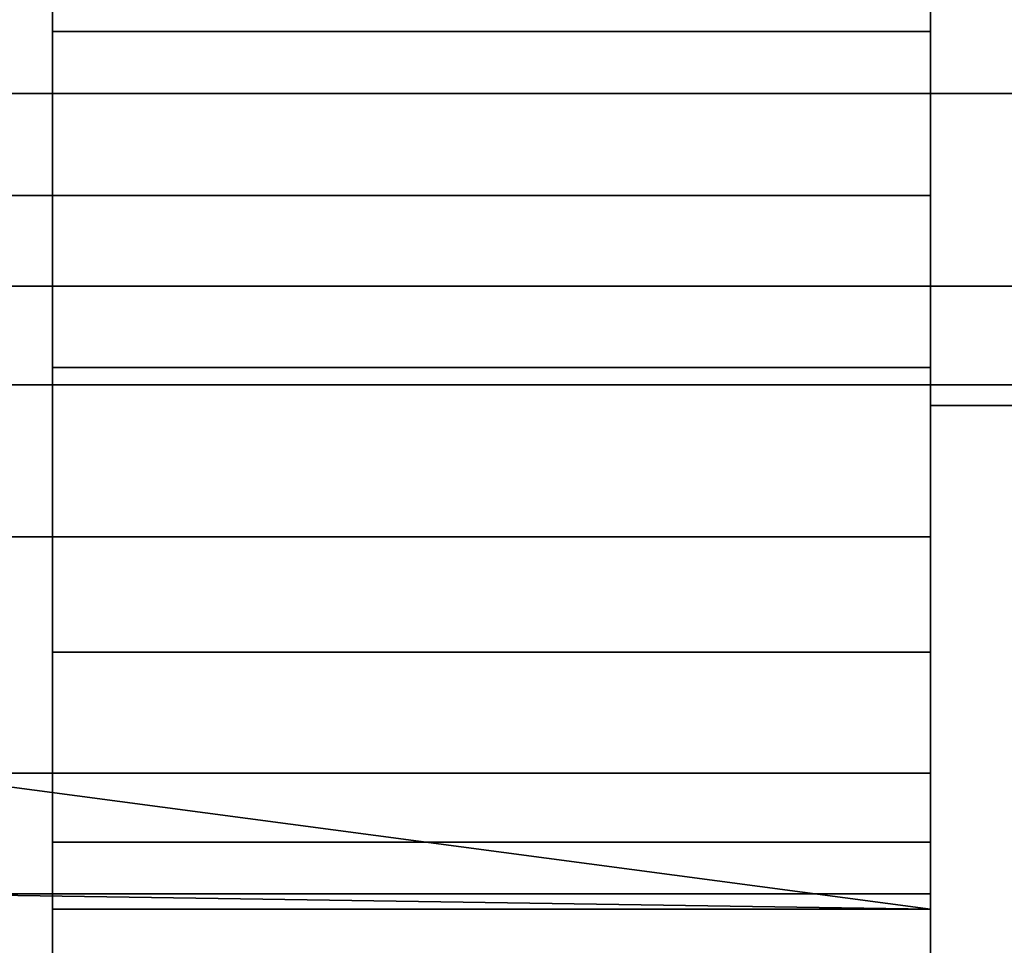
# Model space of a CAD drawing. Header units: millimetres. Extents: x -603 to 3703, y -120 to 193.
# Tile 830 of 938: x 3522.39 to 3525.75, y -41.62 to -38.46. Entities that reach past the tile are written whole.
import ezdxf

# ---------------------------------------------------------------- set-up
doc = ezdxf.new("R2010")
doc.units = ezdxf.units.MM
doc.layers.add('151', color=7, linetype='Continuous', true_color=0xffffff)

# ---------------------------------------------------------------- blocks, each defined once
blk = doc.blocks.new('UG_SURFACE_159')
at = {"layer": '151', "color": 252, "linetype": 'Continuous', "lineweight": 35}
for points in [[(3525.5001, -32.5, 1745), (3522.5, -32.5, 1745), (3522.5, -38.5, 1745), (3525.5001, -38.5, 1745)], [(3525.5001, -38.5, 1758.9999), (3522.5, -38.5, 1758.9999), (3522.5, -32.5, 1758.9999), (3525.5001, -32.5, 1758.9999)], [(3525.5001, -32.5, 1773), (3522.5, -32.5, 1773), (3522.5, -38.5, 1773), (3525.5001, -38.5, 1773)], [(3525.5001, -38.5, 1786.9999), (3522.5, -38.5, 1786.9999), (3522.5, -32.5, 1786.9999), (3525.5001, -32.5, 1786.9999)], [(3525.5001, -32.5, 1801), (3522.5, -32.5, 1801), (3522.5, -38.5, 1801), (3525.5001, -38.5, 1801)], [(3525.5001, -38.5, 1815.0001), (3522.5, -38.5, 1815.0001), (3522.5, -32.5, 1815.0001), (3525.5001, -32.5, 1815.0001)], [(3522.5, -32.5, 1786.9999), (3522.5, -38.5, 1786.9999), (3522.5, -38.5, 1801), (3522.5, -32.5, 1801)], [(3522.5, -32.5, 1758.9999), (3522.5, -38.5, 1758.9999), (3522.5, -38.5, 1773), (3522.5, -32.5, 1773)], [(3522.5, -34.4301, 1738), (3522.5, -38.5, 1745), (3522.5, -32.5, 1745)], [(3522.5, -32.5, 1815.0001), (3522.5, -38.5, 1815.0001), (3522.5, -34.4301, 1822)], [(3525.5001, -32.5, 1801), (3525.5001, -38.5, 1801), (3525.5001, -38.5, 1786.9999), (3525.5001, -32.5, 1786.9999)], [(3525.5001, -34.4301, 1822), (3525.5001, -38.5, 1815.0001), (3525.5001, -32.5, 1815.0001)], [(3525.5001, -32.5, 1773), (3525.5001, -38.5, 1773), (3525.5001, -38.5, 1758.9999), (3525.5001, -32.5, 1758.9999)], [(3525.5001, -32.5, 1745), (3525.5001, -38.5, 1745), (3525.5001, -34.4301, 1738)], [(3525.5001, -51.4229, 1822), (3525.5001, -34.4301, 1822), (3522.5, -34.4301, 1822), (3522.5, -51.4229, 1822)], [(3522.5, -51.4229, 1738), (3522.5, -34.4301, 1738), (3525.5001, -34.4301, 1738), (3525.5001, -51.4229, 1738)], [(3522.5, -34.4301, 1738), (3522.5, -51.4229, 1738), (3522.5, -39.648, 1745.2284), (3522.5, -38.5, 1745)], [(3522.5, -38.5, 1815.0001), (3522.5, -39.648, 1814.7717), (3522.5, -51.4229, 1822), (3522.5, -34.4301, 1822)], [(3525.5001, -34.4301, 1822), (3525.5001, -51.4229, 1822), (3525.5001, -39.648, 1814.7717), (3525.5001, -38.5, 1815.0001)], [(3525.5001, -38.5, 1745), (3525.5001, -39.648, 1745.2284), (3525.5001, -51.4229, 1738), (3525.5001, -34.4301, 1738)], [(3525.5001, -38.5, 1745), (3522.5, -38.5, 1745), (3522.5, -39.648, 1745.2284), (3525.5001, -39.648, 1745.2284)], [(3525.5001, -39.648, 1758.7717), (3522.5, -39.648, 1758.7717), (3522.5, -38.5, 1758.9999), (3525.5001, -38.5, 1758.9999)], [(3525.5001, -38.5, 1773), (3522.5, -38.5, 1773), (3522.5, -39.648, 1773.2284), (3525.5001, -39.648, 1773.2284)], [(3525.5001, -39.648, 1786.7717), (3522.5, -39.648, 1786.7717), (3522.5, -38.5, 1786.9999), (3525.5001, -38.5, 1786.9999)], [(3525.5001, -38.5, 1801), (3522.5, -38.5, 1801), (3522.5, -39.648, 1801.2284), (3525.5001, -39.648, 1801.2284)], [(3525.5001, -39.648, 1814.7717), (3522.5, -39.648, 1814.7717), (3522.5, -38.5, 1815.0001), (3525.5001, -38.5, 1815.0001)], [(3522.5, -39.648, 1786.7717), (3522.5, -39.648, 1801.2284), (3522.5, -38.5, 1801)], [(3522.5, -39.648, 1758.7717), (3522.5, -39.648, 1773.2284), (3522.5, -38.5, 1773)], [(3522.5, -38.5, 1786.9999), (3522.5, -39.648, 1786.7717), (3522.5, -38.5, 1801)], [(3522.5, -38.5, 1758.9999), (3522.5, -39.648, 1758.7717), (3522.5, -38.5, 1773)], [(3525.5001, -39.648, 1801.2284), (3525.5001, -39.648, 1786.7717), (3525.5001, -38.5, 1786.9999)], [(3525.5001, -38.5, 1801), (3525.5001, -39.648, 1801.2284), (3525.5001, -38.5, 1786.9999)], [(3525.5001, -38.5, 1773), (3525.5001, -39.648, 1758.7717), (3525.5001, -38.5, 1758.9999)], [(3525.5001, -38.5, 1773), (3525.5001, -39.648, 1773.2284), (3525.5001, -39.648, 1758.7717)], [(3525.5001, -39.648, 1745.2284), (3522.5, -39.648, 1745.2284), (3522.5, -40.6213, 1745.8787), (3525.5001, -40.6213, 1745.8787)], [(3525.5001, -40.6213, 1758.1214), (3522.5, -40.6213, 1758.1214), (3522.5, -39.648, 1758.7717), (3525.5001, -39.648, 1758.7717)], [(3525.5001, -39.648, 1773.2284), (3522.5, -39.648, 1773.2284), (3522.5, -40.6213, 1773.8787), (3525.5001, -40.6213, 1773.8787)], [(3525.5001, -40.6213, 1786.1214), (3522.5, -40.6213, 1786.1214), (3522.5, -39.648, 1786.7717), (3525.5001, -39.648, 1786.7717)], [(3525.5001, -39.648, 1801.2284), (3522.5, -39.648, 1801.2284), (3522.5, -40.6213, 1801.8787), (3525.5001, -40.6213, 1801.8787)], [(3525.5001, -40.6213, 1814.1214), (3522.5, -40.6213, 1814.1214), (3522.5, -39.648, 1814.7717), (3525.5001, -39.648, 1814.7717)], [(3522.5, -41.5, 1776), (3522.5, -41.2716, 1774.8519), (3522.5, -39.648, 1758.7717), (3522.5, -51.4229, 1822)], [(3522.5, -41.2716, 1774.8519), (3522.5, -40.6213, 1773.8787), (3522.5, -39.648, 1758.7717)], [(3522.5, -40.6213, 1786.1214), (3522.5, -40.6213, 1801.8787), (3522.5, -39.648, 1801.2284)], [(3522.5, -39.648, 1758.7717), (3522.5, -40.6213, 1773.8787), (3522.5, -39.648, 1773.2284)], [(3522.5, -51.4229, 1822), (3522.5, -39.648, 1758.7717), (3522.5, -40.6213, 1758.1214)], [(3522.5, -39.648, 1786.7717), (3522.5, -40.6213, 1786.1214), (3522.5, -39.648, 1801.2284)], [(3522.5, -51.4229, 1738), (3522.5, -40.6213, 1745.8787), (3522.5, -39.648, 1745.2284)], [(3522.5, -39.648, 1814.7717), (3522.5, -40.6213, 1814.1214), (3522.5, -51.4229, 1822)], [(3525.5001, -51.4229, 1822), (3525.5001, -39.648, 1758.7717), (3525.5001, -41.2716, 1774.8519), (3525.5001, -41.5, 1776)], [(3525.5001, -51.4229, 1822), (3525.5001, -40.6213, 1814.1214), (3525.5001, -39.648, 1814.7717)], [(3525.5001, -39.648, 1801.2284), (3525.5001, -40.6213, 1786.1214), (3525.5001, -39.648, 1786.7717)], [(3525.5001, -39.648, 1801.2284), (3525.5001, -40.6213, 1801.8787), (3525.5001, -40.6213, 1786.1214)], [(3525.5001, -39.648, 1758.7717), (3525.5001, -40.6213, 1773.8787), (3525.5001, -41.2716, 1774.8519)], [(3525.5001, -39.648, 1773.2284), (3525.5001, -40.6213, 1773.8787), (3525.5001, -39.648, 1758.7717)], [(3525.5001, -39.648, 1745.2284), (3525.5001, -40.6213, 1745.8787), (3525.5001, -51.4229, 1738)], [(3525.5001, -40.6213, 1758.1214), (3525.5001, -39.648, 1758.7717), (3525.5001, -51.4229, 1822)], [(3525.5001, -40.6213, 1745.8787), (3522.5, -40.6213, 1745.8787), (3522.5, -41.2716, 1746.8519), (3525.5001, -41.2716, 1746.8519)], [(3525.5001, -41.2716, 1757.148), (3522.5, -41.2716, 1757.148), (3522.5, -40.6213, 1758.1214), (3525.5001, -40.6213, 1758.1214)], [(3525.5001, -40.6213, 1773.8787), (3522.5, -40.6213, 1773.8787), (3522.5, -41.2716, 1774.8519), (3525.5001, -41.2716, 1774.8519)], [(3525.5001, -41.2716, 1785.148), (3522.5, -41.2716, 1785.148), (3522.5, -40.6213, 1786.1214), (3525.5001, -40.6213, 1786.1214)], [(3525.5001, -40.6213, 1801.8787), (3522.5, -40.6213, 1801.8787), (3522.5, -41.2716, 1802.8519), (3525.5001, -41.2716, 1802.8519)], [(3525.5001, -41.2716, 1813.148), (3522.5, -41.2716, 1813.148), (3522.5, -40.6213, 1814.1214), (3525.5001, -40.6213, 1814.1214)], [(3522.5, -40.6213, 1801.8787), (3522.5, -40.6213, 1786.1214), (3522.5, -41.2716, 1785.148)], [(3522.5, -51.4229, 1822), (3522.5, -40.6213, 1814.1214), (3522.5, -41.2716, 1813.148)], [(3522.5, -41.2716, 1802.8519), (3522.5, -40.6213, 1801.8787), (3522.5, -41.5, 1784)], [(3522.5, -40.6213, 1758.1214), (3522.5, -41.2716, 1757.148), (3522.5, -51.4229, 1822)], [(3522.5, -41.2716, 1746.8519), (3522.5, -40.6213, 1745.8787), (3522.5, -51.4229, 1738)], [(3522.5, -41.2716, 1785.148), (3522.5, -41.5, 1784), (3522.5, -40.6213, 1801.8787)], [(3525.5001, -51.4229, 1822), (3525.5001, -40.6213, 1786.1214), (3525.5001, -41.2716, 1802.8519), (3525.5001, -41.5, 1804)], [(3525.5001, -40.6213, 1786.1214), (3525.5001, -40.6213, 1801.8787), (3525.5001, -41.2716, 1802.8519)], [(3525.5001, -41.2716, 1813.148), (3525.5001, -40.6213, 1814.1214), (3525.5001, -51.4229, 1822)], [(3525.5001, -51.4229, 1822), (3525.5001, -41.2716, 1757.148), (3525.5001, -40.6213, 1758.1214)], [(3525.5001, -51.4229, 1738), (3525.5001, -40.6213, 1745.8787), (3525.5001, -41.2716, 1746.8519)], [(3525.5001, -41.2716, 1785.148), (3525.5001, -40.6213, 1786.1214), (3525.5001, -51.4229, 1822)], [(3525.5001, -41.2716, 1746.8519), (3522.5, -41.2716, 1746.8519), (3522.5, -41.5, 1748), (3525.5001, -41.5, 1748)], [(3525.5001, -41.5, 1756), (3522.5, -41.5, 1756), (3522.5, -41.2716, 1757.148), (3525.5001, -41.2716, 1757.148)], [(3525.5001, -41.2716, 1774.8519), (3522.5, -41.2716, 1774.8519), (3522.5, -41.5, 1776), (3525.5001, -41.5, 1776)], [(3525.5001, -41.5, 1784), (3522.5, -41.5, 1784), (3522.5, -41.2716, 1785.148), (3525.5001, -41.2716, 1785.148)], [(3525.5001, -41.2716, 1802.8519), (3522.5, -41.2716, 1802.8519), (3522.5, -41.5, 1804), (3525.5001, -41.5, 1804)], [(3525.5001, -41.5, 1812), (3522.5, -41.5, 1812), (3522.5, -41.2716, 1813.148), (3525.5001, -41.2716, 1813.148)], [(3522.5, -51.4229, 1822), (3522.5, -41.5, 1804), (3522.5, -41.2716, 1802.8519), (3522.5, -41.5, 1784)], [(3522.5, -51.4229, 1822), (3522.5, -41.2716, 1813.148), (3522.5, -41.5, 1812)], [(3522.5, -51.4229, 1738), (3522.5, -51.4229, 1822), (3522.5, -41.2716, 1757.148), (3522.5, -41.5, 1756)], [(3522.5, -41.5, 1748), (3522.5, -41.2716, 1746.8519), (3522.5, -51.4229, 1738)], [(3525.5001, -41.5, 1812), (3525.5001, -41.2716, 1813.148), (3525.5001, -51.4229, 1822)], [(3525.5001, -41.5, 1784), (3525.5001, -41.2716, 1785.148), (3525.5001, -51.4229, 1822)], [(3525.5001, -51.4229, 1738), (3525.5001, -41.2716, 1746.8519), (3525.5001, -41.5, 1748)], [(3525.5001, -41.5, 1756), (3525.5001, -41.2716, 1757.148), (3525.5001, -51.4229, 1822), (3525.5001, -51.4229, 1738)], [(3525.5001, -41.5, 1748), (3522.5, -41.5, 1748), (3522.5, -41.5, 1756), (3525.5001, -41.5, 1756)], [(3525.5001, -41.5, 1776), (3522.5, -41.5, 1776), (3522.5, -41.5, 1784), (3525.5001, -41.5, 1784)], [(3525.5001, -41.5, 1804), (3522.5, -41.5, 1804), (3522.5, -41.5, 1812), (3525.5001, -41.5, 1812)], [(3522.5, -51.4229, 1822), (3522.5, -41.5, 1812), (3522.5, -41.5, 1804)], [(3522.5, -41.5, 1784), (3522.5, -41.5, 1776), (3522.5, -51.4229, 1822)], [(3522.5, -41.5, 1756), (3522.5, -41.5, 1748), (3522.5, -51.4229, 1738)], [(3525.5001, -41.5, 1804), (3525.5001, -41.5, 1812), (3525.5001, -51.4229, 1822)], [(3525.5001, -41.5, 1776), (3525.5001, -41.5, 1784), (3525.5001, -51.4229, 1822)], [(3525.5001, -51.4229, 1738), (3525.5001, -41.5, 1748), (3525.5001, -41.5, 1756)]]:
    blk.add_3dface(points, dxfattribs=at)
blk = doc.blocks.new('UG_SURFACE_160')
at = {"layer": '151', "color": 252, "linetype": 'Continuous', "lineweight": 35}
for points in [[(3525.5001, -32.5, 310), (3522.5, -32.5, 310), (3522.5, -38.5, 310), (3525.5001, -38.5, 310)], [(3525.5001, -38.5, 324), (3522.5, -38.5, 324), (3522.5, -32.5, 324), (3525.5001, -32.5, 324)], [(3525.5001, -32.5, 338), (3522.5, -32.5, 338), (3522.5, -38.5, 338), (3525.5001, -38.5, 338)], [(3525.5001, -38.5, 352), (3522.5, -38.5, 352), (3522.5, -32.5, 352), (3525.5001, -32.5, 352)], [(3525.5001, -32.5, 366), (3522.5, -32.5, 366), (3522.5, -38.5, 366), (3525.5001, -38.5, 366)], [(3525.5001, -38.5, 380), (3522.5, -38.5, 380), (3522.5, -32.5, 380), (3525.5001, -32.5, 380)], [(3522.5, -32.5, 324), (3522.5, -38.5, 324), (3522.5, -38.5, 338), (3522.5, -32.5, 338)], [(3522.5, -32.5, 352), (3522.5, -38.5, 352), (3522.5, -38.5, 366), (3522.5, -32.5, 366)], [(3522.5, -34.4301, 303), (3522.5, -38.5, 310), (3522.5, -32.5, 310)], [(3522.5, -32.5, 380), (3522.5, -38.5, 380), (3522.5, -34.4301, 387)], [(3525.5001, -32.5, 366), (3525.5001, -38.5, 366), (3525.5001, -38.5, 352), (3525.5001, -32.5, 352)], [(3525.5001, -32.5, 338), (3525.5001, -38.5, 338), (3525.5001, -38.5, 324), (3525.5001, -32.5, 324)], [(3525.5001, -34.4301, 387), (3525.5001, -38.5, 380), (3525.5001, -32.5, 380)], [(3525.5001, -32.5, 310), (3525.5001, -38.5, 310), (3525.5001, -34.4301, 303)], [(3525.5001, -51.4229, 387), (3525.5001, -34.4301, 387), (3522.5, -34.4301, 387), (3522.5, -51.4229, 387)], [(3522.5, -51.4229, 303), (3522.5, -34.4301, 303), (3525.5001, -34.4301, 303), (3525.5001, -51.4229, 303)], [(3522.5, -34.4301, 303), (3522.5, -51.4229, 303), (3522.5, -39.648, 310.2283), (3522.5, -38.5, 310)], [(3522.5, -38.5, 380), (3522.5, -39.648, 379.7716), (3522.5, -51.4229, 387), (3522.5, -34.4301, 387)], [(3525.5001, -34.4301, 387), (3525.5001, -51.4229, 387), (3525.5001, -39.648, 379.7716), (3525.5001, -38.5, 380)], [(3525.5001, -38.5, 310), (3525.5001, -39.648, 310.2283), (3525.5001, -51.4229, 303), (3525.5001, -34.4301, 303)], [(3525.5001, -38.5, 310), (3522.5, -38.5, 310), (3522.5, -39.648, 310.2283), (3525.5001, -39.648, 310.2283)], [(3525.5001, -39.648, 323.7716), (3522.5, -39.648, 323.7716), (3522.5, -38.5, 324), (3525.5001, -38.5, 324)], [(3525.5001, -38.5, 338), (3522.5, -38.5, 338), (3522.5, -39.648, 338.2284), (3525.5001, -39.648, 338.2284)], [(3525.5001, -39.648, 351.7717), (3522.5, -39.648, 351.7717), (3522.5, -38.5, 352), (3525.5001, -38.5, 352)], [(3525.5001, -38.5, 366), (3522.5, -38.5, 366), (3522.5, -39.648, 366.2284), (3525.5001, -39.648, 366.2284)], [(3525.5001, -39.648, 379.7716), (3522.5, -39.648, 379.7716), (3522.5, -38.5, 380), (3525.5001, -38.5, 380)], [(3522.5, -39.648, 323.7716), (3522.5, -39.648, 338.2284), (3522.5, -38.5, 338)], [(3522.5, -39.648, 351.7717), (3522.5, -39.648, 366.2284), (3522.5, -38.5, 366)], [(3522.5, -38.5, 352), (3522.5, -39.648, 351.7717), (3522.5, -38.5, 366)], [(3522.5, -38.5, 324), (3522.5, -39.648, 323.7716), (3522.5, -38.5, 338)], [(3525.5001, -38.5, 366), (3525.5001, -39.648, 351.7717), (3525.5001, -38.5, 352)], [(3525.5001, -38.5, 338), (3525.5001, -39.648, 323.7716), (3525.5001, -38.5, 324)], [(3525.5001, -38.5, 366), (3525.5001, -39.648, 366.2284), (3525.5001, -39.648, 351.7717)], [(3525.5001, -38.5, 338), (3525.5001, -39.648, 338.2284), (3525.5001, -39.648, 323.7716)], [(3525.5001, -39.648, 310.2283), (3522.5, -39.648, 310.2283), (3522.5, -40.6213, 310.8787), (3525.5001, -40.6213, 310.8787)], [(3525.5001, -40.6213, 323.1213), (3522.5, -40.6213, 323.1213), (3522.5, -39.648, 323.7716), (3525.5001, -39.648, 323.7716)], [(3525.5001, -39.648, 338.2284), (3522.5, -39.648, 338.2284), (3522.5, -40.6213, 338.8787), (3525.5001, -40.6213, 338.8787)], [(3525.5001, -40.6213, 351.1213), (3522.5, -40.6213, 351.1213), (3522.5, -39.648, 351.7717), (3525.5001, -39.648, 351.7717)], [(3525.5001, -39.648, 366.2284), (3522.5, -39.648, 366.2284), (3522.5, -40.6213, 366.8787), (3525.5001, -40.6213, 366.8787)], [(3525.5001, -40.6213, 379.1213), (3522.5, -40.6213, 379.1213), (3522.5, -39.648, 379.7716), (3525.5001, -39.648, 379.7716)], [(3522.5, -39.648, 323.7716), (3522.5, -41.2716, 339.8519), (3522.5, -40.6213, 338.8787)], [(3522.5, -39.648, 323.7716), (3522.5, -41.5, 341), (3522.5, -41.2716, 339.8519)], [(3522.5, -51.4229, 303), (3522.5, -40.6213, 310.8787), (3522.5, -39.648, 310.2283)], [(3522.5, -40.6213, 338.8787), (3522.5, -39.648, 338.2284), (3522.5, -39.648, 323.7716)], [(3522.5, -39.648, 323.7716), (3522.5, -40.6213, 323.1213), (3522.5, -41.5, 341)], [(3522.5, -40.6213, 351.1213), (3522.5, -40.6213, 366.8787), (3522.5, -39.648, 366.2284)], [(3522.5, -39.648, 351.7717), (3522.5, -40.6213, 351.1213), (3522.5, -39.648, 366.2284)], [(3522.5, -39.648, 379.7716), (3522.5, -40.6213, 379.1213), (3522.5, -51.4229, 387)], [(3525.5001, -51.4229, 387), (3525.5001, -39.648, 323.7716), (3525.5001, -41.2716, 339.8519), (3525.5001, -41.5, 341)], [(3525.5001, -39.648, 323.7716), (3525.5001, -39.648, 338.2284), (3525.5001, -40.6213, 338.8787)], [(3525.5001, -51.4229, 387), (3525.5001, -40.6213, 379.1213), (3525.5001, -39.648, 379.7716)], [(3525.5001, -40.6213, 366.8787), (3525.5001, -40.6213, 351.1213), (3525.5001, -39.648, 351.7717)], [(3525.5001, -40.6213, 338.8787), (3525.5001, -41.2716, 339.8519), (3525.5001, -39.648, 323.7716)], [(3525.5001, -39.648, 366.2284), (3525.5001, -40.6213, 366.8787), (3525.5001, -39.648, 351.7717)], [(3525.5001, -51.4229, 387), (3525.5001, -40.6213, 323.1213), (3525.5001, -39.648, 323.7716)], [(3525.5001, -39.648, 310.2283), (3525.5001, -40.6213, 310.8787), (3525.5001, -51.4229, 303)], [(3525.5001, -40.6213, 310.8787), (3522.5, -40.6213, 310.8787), (3522.5, -41.2716, 311.8519), (3525.5001, -41.2716, 311.8519)], [(3525.5001, -41.2716, 322.1481), (3522.5, -41.2716, 322.1481), (3522.5, -40.6213, 323.1213), (3525.5001, -40.6213, 323.1213)], [(3525.5001, -40.6213, 338.8787), (3522.5, -40.6213, 338.8787), (3522.5, -41.2716, 339.8519), (3525.5001, -41.2716, 339.8519)], [(3525.5001, -41.2716, 350.1481), (3522.5, -41.2716, 350.1481), (3522.5, -40.6213, 351.1213), (3525.5001, -40.6213, 351.1213)], [(3525.5001, -40.6213, 366.8787), (3522.5, -40.6213, 366.8787), (3522.5, -41.2716, 367.8519), (3525.5001, -41.2716, 367.8519)], [(3525.5001, -41.2716, 378.148), (3522.5, -41.2716, 378.148), (3522.5, -40.6213, 379.1213), (3525.5001, -40.6213, 379.1213)], [(3522.5, -51.4229, 303), (3522.5, -40.6213, 366.8787), (3522.5, -41.2716, 350.1481), (3522.5, -41.5, 349)], [(3522.5, -41.5, 341), (3522.5, -40.6213, 323.1213), (3522.5, -41.2716, 322.1481)], [(3522.5, -40.6213, 366.8787), (3522.5, -40.6213, 351.1213), (3522.5, -41.2716, 350.1481)], [(3522.5, -41.2716, 311.8519), (3522.5, -40.6213, 310.8787), (3522.5, -51.4229, 303)], [(3522.5, -51.4229, 387), (3522.5, -40.6213, 379.1213), (3522.5, -41.2716, 378.148)], [(3522.5, -41.2716, 367.8519), (3522.5, -40.6213, 366.8787), (3522.5, -51.4229, 303)], [(3525.5001, -51.4229, 387), (3525.5001, -40.6213, 351.1213), (3525.5001, -41.2716, 367.8519), (3525.5001, -41.5, 369)], [(3525.5001, -40.6213, 351.1213), (3525.5001, -40.6213, 366.8787), (3525.5001, -41.2716, 367.8519)], [(3525.5001, -41.2716, 378.148), (3525.5001, -40.6213, 379.1213), (3525.5001, -51.4229, 387)], [(3525.5001, -41.2716, 350.1481), (3525.5001, -40.6213, 351.1213), (3525.5001, -51.4229, 387)], [(3525.5001, -51.4229, 303), (3525.5001, -40.6213, 310.8787), (3525.5001, -41.2716, 311.8519)], [(3525.5001, -41.2716, 322.1481), (3525.5001, -40.6213, 323.1213), (3525.5001, -51.4229, 387)], [(3525.5001, -41.2716, 311.8519), (3522.5, -41.2716, 311.8519), (3522.5, -41.5, 313), (3525.5001, -41.5, 313)], [(3525.5001, -41.5, 321), (3522.5, -41.5, 321), (3522.5, -41.2716, 322.1481), (3525.5001, -41.2716, 322.1481)], [(3525.5001, -41.2716, 339.8519), (3522.5, -41.2716, 339.8519), (3522.5, -41.5, 341), (3525.5001, -41.5, 341)], [(3525.5001, -41.5, 349), (3522.5, -41.5, 349), (3522.5, -41.2716, 350.1481), (3525.5001, -41.2716, 350.1481)], [(3525.5001, -41.2716, 367.8519), (3522.5, -41.2716, 367.8519), (3522.5, -41.5, 369), (3525.5001, -41.5, 369)], [(3525.5001, -41.5, 377), (3522.5, -41.5, 377), (3522.5, -41.2716, 378.148), (3525.5001, -41.2716, 378.148)], [(3522.5, -41.5, 341), (3522.5, -41.2716, 322.1481), (3522.5, -41.5, 321), (3522.5, -51.4229, 303)], [(3522.5, -41.5, 313), (3522.5, -41.2716, 311.8519), (3522.5, -51.4229, 303)], [(3522.5, -51.4229, 387), (3522.5, -41.2716, 378.148), (3522.5, -41.5, 377)], [(3522.5, -41.5, 369), (3522.5, -41.2716, 367.8519), (3522.5, -51.4229, 303), (3522.5, -51.4229, 387)], [(3525.5001, -41.5, 377), (3525.5001, -41.2716, 378.148), (3525.5001, -51.4229, 387)], [(3525.5001, -41.5, 349), (3525.5001, -41.2716, 350.1481), (3525.5001, -51.4229, 387)], [(3525.5001, -51.4229, 303), (3525.5001, -41.2716, 311.8519), (3525.5001, -41.5, 313)], [(3525.5001, -41.5, 321), (3525.5001, -41.2716, 322.1481), (3525.5001, -51.4229, 387), (3525.5001, -51.4229, 303)], [(3525.5001, -41.5, 313), (3522.5, -41.5, 313), (3522.5, -41.5, 321), (3525.5001, -41.5, 321)], [(3525.5001, -41.5, 341), (3522.5, -41.5, 341), (3522.5, -41.5, 349), (3525.5001, -41.5, 349)], [(3525.5001, -41.5, 369), (3522.5, -41.5, 369), (3522.5, -41.5, 377), (3525.5001, -41.5, 377)], [(3522.5, -51.4229, 303), (3522.5, -41.5, 349), (3522.5, -41.5, 341)], [(3522.5, -51.4229, 303), (3522.5, -41.5, 321), (3522.5, -41.5, 313)], [(3522.5, -51.4229, 387), (3522.5, -41.5, 377), (3522.5, -41.5, 369)], [(3525.5001, -41.5, 369), (3525.5001, -41.5, 377), (3525.5001, -51.4229, 387)], [(3525.5001, -51.4229, 387), (3525.5001, -41.5, 341), (3525.5001, -41.5, 349)], [(3525.5001, -41.5, 313), (3525.5001, -41.5, 321), (3525.5001, -51.4229, 303)]]:
    blk.add_3dface(points, dxfattribs=at)
blk = doc.blocks.new('UG_SURFACE_166')
at = {"layer": '151', "color": 252, "linetype": 'Continuous', "lineweight": 35}
for points in [[(2432.4999, -35, 2076), (2432.4999, -46.92, 2076), (3567.5001, -46.92, 2076), (3567.5001, -35, 2076)], [(2434, -35, 2074.5001), (3566, -35, 2074.5001), (3566, -46.92, 2074.5001), (2434, -46.92, 2074.5001)]]:
    blk.add_3dface(points, dxfattribs=at)
blk = doc.blocks.new('UG_SURFACE_182')
at = {"layer": '151', "color": 252, "linetype": 'Continuous', "lineweight": 35}
for points in [[(3516, -17.5352, 1850), (3516, -46.5, 1850), (3531.8, -46.5, 1850), (3531.8, -17.5352, 1850)], [(3516, -17.5352, 1849), (3531.8, -17.5352, 1849), (3531.8, -46.5, 1849), (3516, -46.5, 1849)], [(3516, -17.5352, 1710), (3531.8, -17.5352, 1710), (3531.8, -46.5, 1710), (3516, -46.5, 1710)], [(3516, -17.5352, 1711), (3516, -46.5, 1711), (3531.8, -46.5, 1711), (3531.8, -17.5352, 1711)]]:
    blk.add_3dface(points, dxfattribs=at)
blk = doc.blocks.new('UG_SURFACE_183')
at = {"layer": '151', "color": 18, "linetype": 'Continuous', "lineweight": 35}
for points in [[(3521.5001, -51, 1824), (3525.5001, -51, 1824), (3525.5001, -29, 1824), (3521.5001, -29, 1824)], [(3521.5001, -29, 1735.9999), (3525.5001, -29, 1735.9999), (3525.5001, -51, 1735.9999), (3521.5001, -51, 1735.9999)], [(3525.5001, -51, 1735.9999), (3525.5001, -29, 1735.9999), (3525.5001, -29, 1824), (3525.5001, -51, 1824)]]:
    blk.add_3dface(points, dxfattribs=at)
blk = doc.blocks.new('UG_SURFACE_184')
at = {"layer": '151', "color": 18, "linetype": 'Continuous', "lineweight": 35}
for points in [[(3517.9999, -36.5553, 1717.7302), (3535.0001, -36.5553, 1717.7302), (3535.0001, -38.7117, 1720.125), (3517.9999, -38.7117, 1720.125)], [(3517.9999, -39.3707, 1726.3949), (3535.0001, -39.3707, 1726.3949), (3535.0001, -37.7594, 1729.1858), (3517.9999, -37.7594, 1729.1858)], [(3517.9999, -38.7117, 1720.125), (3535.0001, -38.7117, 1720.125), (3535.0001, -39.7075, 1723.1899), (3517.9999, -39.7075, 1723.1899)], [(3517.9999, -39.7075, 1723.1899), (3535.0001, -39.7075, 1723.1899), (3535.0001, -39.3707, 1726.3949), (3517.9999, -39.3707, 1726.3949)]]:
    blk.add_3dface(points, dxfattribs=at)
blk = doc.blocks.new('UG_SURFACE_185')
at = {"layer": '151', "color": 18, "linetype": 'Continuous', "lineweight": 35}
for points in [[(3517.9999, -36.5553, 1829.7302), (3535.0001, -36.5553, 1829.7302), (3535.0001, -38.7117, 1832.1249), (3517.9999, -38.7117, 1832.1249)], [(3517.9999, -39.3707, 1838.3949), (3535.0001, -39.3707, 1838.3949), (3535.0001, -37.7594, 1841.1858), (3517.9999, -37.7594, 1841.1858)], [(3517.9999, -38.7117, 1832.1249), (3535.0001, -38.7117, 1832.1249), (3535.0001, -39.7075, 1835.1899), (3517.9999, -39.7075, 1835.1899)], [(3517.9999, -39.7075, 1835.1899), (3535.0001, -39.7075, 1835.1899), (3535.0001, -39.3707, 1838.3949), (3517.9999, -39.3707, 1838.3949)]]:
    blk.add_3dface(points, dxfattribs=at)
blk = doc.blocks.new('UG_SURFACE_186')
at = {"layer": '151', "color": 252, "linetype": 'Continuous', "lineweight": 35}
for points in [[(3525.5001, -39.7782, 1843.7781), (3525.5001, -36.2095, 1846.1627), (3525.5001, -33.9752, 1845.2924), (3525.5001, -37.584, 1843.6856)], [(3525.5001, -39.0599, 1829.6432), (3522.0001, -39.0599, 1829.6432), (3522.0001, -35.864, 1827.3213), (3525.5001, -35.864, 1827.3213)], [(3525.5001, -39.0599, 1717.6433), (3522.0001, -39.0599, 1717.6433), (3522.0001, -35.864, 1715.3213), (3525.5001, -35.864, 1715.3213)], [(3525.5001, -43, 1724), (3525.5001, -35.864, 1827.3213), (3525.5001, -40.2272, 1728.75), (3525.5001, -41.448, 1724.993)], [(3525.5001, -37.584, 1731.6856), (3525.5001, -40.2272, 1728.75), (3525.5001, -35.864, 1827.3213)], [(3525.5001, -39.0599, 1829.6432), (3525.5001, -35.864, 1827.3213), (3525.5001, -43, 1724)], [(3525.5001, -39.0599, 1717.6433), (3525.5001, -35.864, 1715.3213), (3525.5001, -36.2095, 1713.8373), (3525.5001, -39.7782, 1716.2218)], [(3529.5, -39.7782, 1716.2218), (3525.5001, -39.7782, 1716.2218), (3525.5001, -36.2095, 1713.8373), (3529.5, -36.2095, 1713.8373)], [(3529.5, -36.2095, 1846.1627), (3525.5001, -36.2095, 1846.1627), (3525.5001, -39.7782, 1843.7781), (3529.5, -39.7782, 1843.7781)], [(3525.5001, -37.584, 1843.6856), (3522.0001, -37.584, 1843.6856), (3522.0001, -40.2272, 1840.75), (3525.5001, -40.2272, 1840.75)], [(3525.5001, -37.584, 1731.6856), (3522.0001, -37.584, 1731.6856), (3522.0001, -40.2272, 1728.75), (3525.5001, -40.2272, 1728.75)], [(3525.5001, -37.584, 1843.6856), (3525.5001, -40.2272, 1840.75), (3525.5001, -42.1627, 1840.2095), (3525.5001, -39.7782, 1843.7781)], [(3525.5001, -41.035, 1833.0643), (3522.0001, -41.035, 1833.0643), (3522.0001, -39.0599, 1829.6432), (3525.5001, -39.0599, 1829.6432)], [(3525.5001, -41.035, 1721.0643), (3522.0001, -41.035, 1721.0643), (3522.0001, -39.0599, 1717.6433), (3525.5001, -39.0599, 1717.6433)], [(3525.5001, -41.035, 1833.0643), (3525.5001, -39.0599, 1829.6432), (3525.5001, -43, 1724)], [(3525.5001, -41.035, 1721.0643), (3525.5001, -39.0599, 1717.6433), (3525.5001, -39.7782, 1716.2218), (3525.5001, -42.1627, 1719.7905)], [(3529.5, -42.1627, 1719.7905), (3525.5001, -42.1627, 1719.7905), (3525.5001, -39.7782, 1716.2218), (3529.5, -39.7782, 1716.2218)], [(3529.5, -39.7782, 1843.7781), (3525.5001, -39.7782, 1843.7781), (3525.5001, -42.1627, 1840.2095), (3529.5, -42.1627, 1840.2095)], [(3525.5001, -40.2272, 1840.75), (3522.0001, -40.2272, 1840.75), (3522.0001, -41.448, 1836.993), (3525.5001, -41.448, 1836.993)], [(3525.5001, -40.2272, 1728.75), (3522.0001, -40.2272, 1728.75), (3522.0001, -41.448, 1724.993), (3525.5001, -41.448, 1724.993)], [(3525.5001, -43, 1836), (3525.5001, -42.1627, 1840.2095), (3525.5001, -40.2272, 1840.75), (3525.5001, -41.448, 1836.993)], [(3522.0001, -41.035, 1833.0643), (3525.5001, -41.035, 1833.0643), (3525.5001, -41.5, 1836)], [(3525.5001, -41.5, 1836), (3522.0001, -41.448, 1836.993), (3522.0001, -41.035, 1833.0643)], [(3522.0001, -41.035, 1721.0643), (3525.5001, -41.035, 1721.0643), (3525.5001, -41.5, 1724)], [(3525.5001, -41.5, 1724), (3522.0001, -41.448, 1724.993), (3522.0001, -41.035, 1721.0643)], [(3525.5001, -43, 1724), (3525.5001, -43, 1836), (3525.5001, -41.5, 1836), (3525.5001, -41.035, 1833.0643)], [(3525.5001, -42.1627, 1719.7905), (3525.5001, -43, 1724), (3525.5001, -41.5, 1724), (3525.5001, -41.035, 1721.0643)], [(3525.5001, -41.5, 1836), (3525.5001, -41.448, 1836.993), (3522.0001, -41.448, 1836.993)], [(3525.5001, -41.5, 1724), (3525.5001, -41.448, 1724.993), (3522.0001, -41.448, 1724.993)], [(3525.5001, -41.448, 1724.993), (3525.5001, -41.5, 1724), (3525.5001, -43, 1724)], [(3525.5001, -41.448, 1836.993), (3525.5001, -41.5, 1836), (3525.5001, -43, 1836)]]:
    blk.add_3dface(points, dxfattribs=at)
blk = doc.blocks.new('UG_SURFACE_187')
at = {"layer": '151', "color": 252, "linetype": 'Continuous', "lineweight": 35}
for points in [[(3530, -47, 1707.9999), (3517.9999, -16.5, 1707.9999), (3533.9999, -19.5, 1707.9999), (3533.9999, -45.5, 1707.9999)], [(3530, -47, 1707.9999), (3530, -48.5, 1707.9999), (3517.9999, -45.7308, 1707.9999), (3517.9999, -16.5, 1707.9999)], [(3517.9999, -16.5, 1710), (3530, -47, 1710), (3533.9999, -45.5, 1710), (3533.9999, -19.5, 1710)], [(3517.9999, -16.5, 1710), (3517.9999, -45.7308, 1710), (3530, -48.5, 1710), (3530, -47, 1710)], [(3517.9999, -16.5, 1852), (3530, -47, 1852), (3533.9999, -45.5, 1852), (3533.9999, -19.5, 1852)], [(3517.9999, -16.5, 1852), (3517.9999, -45.7308, 1852), (3530, -48.5, 1852), (3530, -47, 1852)], [(3530, -47, 1850), (3517.9999, -16.5, 1850), (3533.9999, -19.5, 1850), (3533.9999, -45.5, 1850)], [(3530, -47, 1850), (3530, -48.5, 1850), (3517.9999, -45.7308, 1850), (3517.9999, -16.5, 1850)]]:
    blk.add_3dface(points, dxfattribs=at)
blk = doc.blocks.new('UG_SURFACE_214')
at = {"layer": '151', "color": 252, "linetype": 'Continuous', "lineweight": 35}
for points in [[(3516, -17.5352, 415), (3516, -46.5, 415), (3531.8, -46.5, 415), (3531.8, -17.5352, 415)], [(3516, -17.5352, 414), (3531.8, -17.5352, 414), (3531.8, -46.5, 414), (3516, -46.5, 414)], [(3516, -17.5352, 275), (3531.8, -17.5352, 275), (3531.8, -46.5, 275), (3516, -46.5, 275)], [(3516, -17.5352, 276), (3516, -46.5, 276), (3531.8, -46.5, 276), (3531.8, -17.5352, 276)]]:
    blk.add_3dface(points, dxfattribs=at)
blk = doc.blocks.new('UG_SURFACE_215')
at = {"layer": '151', "color": 18, "linetype": 'Continuous', "lineweight": 35}
for points in [[(3521.5001, -51, 389), (3525.5001, -51, 389), (3525.5001, -29, 389), (3521.5001, -29, 389)], [(3521.5001, -29, 301), (3525.5001, -29, 301), (3525.5001, -51, 301), (3521.5001, -51, 301)], [(3525.5001, -51, 301), (3525.5001, -29, 301), (3525.5001, -29, 389), (3525.5001, -51, 389)]]:
    blk.add_3dface(points, dxfattribs=at)
blk = doc.blocks.new('UG_SURFACE_216')
at = {"layer": '151', "color": 18, "linetype": 'Continuous', "lineweight": 35}
for points in [[(3517.9999, -36.5553, 282.7301), (3535.0001, -36.5553, 282.7301), (3535.0001, -38.7117, 285.125), (3517.9999, -38.7117, 285.125)], [(3517.9999, -39.3707, 291.3949), (3535.0001, -39.3707, 291.3949), (3535.0001, -37.7594, 294.1858), (3517.9999, -37.7594, 294.1858)], [(3517.9999, -38.7117, 285.125), (3535.0001, -38.7117, 285.125), (3535.0001, -39.7075, 288.1899), (3517.9999, -39.7075, 288.1899)], [(3517.9999, -39.7075, 288.1899), (3535.0001, -39.7075, 288.1899), (3535.0001, -39.3707, 291.3949), (3517.9999, -39.3707, 291.3949)]]:
    blk.add_3dface(points, dxfattribs=at)
blk = doc.blocks.new('UG_SURFACE_217')
at = {"layer": '151', "color": 18, "linetype": 'Continuous', "lineweight": 35}
for points in [[(3517.9999, -36.5553, 394.7301), (3535.0001, -36.5553, 394.7301), (3535.0001, -38.7117, 397.125), (3517.9999, -38.7117, 397.125)], [(3517.9999, -39.3707, 403.3949), (3535.0001, -39.3707, 403.3949), (3535.0001, -37.7594, 406.1858), (3517.9999, -37.7594, 406.1858)], [(3517.9999, -38.7117, 397.125), (3535.0001, -38.7117, 397.125), (3535.0001, -39.7075, 400.1899), (3517.9999, -39.7075, 400.1899)], [(3517.9999, -39.7075, 400.1899), (3535.0001, -39.7075, 400.1899), (3535.0001, -39.3707, 403.3949), (3517.9999, -39.3707, 403.3949)]]:
    blk.add_3dface(points, dxfattribs=at)
blk = doc.blocks.new('UG_SURFACE_218')
at = {"layer": '151', "color": 252, "linetype": 'Continuous', "lineweight": 35}
for points in [[(3525.5001, -33.9752, 410.2924), (3525.5001, -37.584, 408.6857), (3525.5001, -39.7782, 408.7782), (3525.5001, -36.2095, 411.1627)], [(3525.5001, -39.0599, 394.6432), (3522.0001, -39.0599, 394.6432), (3522.0001, -35.864, 392.3213), (3525.5001, -35.864, 392.3213)], [(3525.5001, -39.0599, 282.6433), (3522.0001, -39.0599, 282.6433), (3522.0001, -35.864, 280.3213), (3525.5001, -35.864, 280.3213)], [(3525.5001, -43, 289), (3525.5001, -35.864, 392.3213), (3525.5001, -40.2272, 293.75), (3525.5001, -41.448, 289.993)], [(3525.5001, -35.864, 392.3213), (3525.5001, -37.584, 296.6857), (3525.5001, -40.2272, 293.75)], [(3525.5001, -39.0599, 394.6432), (3525.5001, -35.864, 392.3213), (3525.5001, -43, 289)], [(3525.5001, -39.0599, 282.6433), (3525.5001, -35.864, 280.3213), (3525.5001, -36.2095, 278.8373), (3525.5001, -39.7782, 281.2218)], [(3529.5, -39.7782, 281.2218), (3525.5001, -39.7782, 281.2218), (3525.5001, -36.2095, 278.8373), (3529.5, -36.2095, 278.8373)], [(3529.5, -36.2095, 411.1627), (3525.5001, -36.2095, 411.1627), (3525.5001, -39.7782, 408.7782), (3529.5, -39.7782, 408.7782)], [(3525.5001, -37.584, 408.6857), (3522.0001, -37.584, 408.6857), (3522.0001, -40.2272, 405.75), (3525.5001, -40.2272, 405.75)], [(3525.5001, -37.584, 296.6857), (3522.0001, -37.584, 296.6857), (3522.0001, -40.2272, 293.75), (3525.5001, -40.2272, 293.75)], [(3525.5001, -42.1627, 405.2095), (3525.5001, -39.7782, 408.7782), (3525.5001, -37.584, 408.6857), (3525.5001, -40.2272, 405.75)], [(3525.5001, -41.035, 398.0643), (3522.0001, -41.035, 398.0643), (3522.0001, -39.0599, 394.6432), (3525.5001, -39.0599, 394.6432)], [(3525.5001, -41.035, 286.0643), (3522.0001, -41.035, 286.0643), (3522.0001, -39.0599, 282.6433), (3525.5001, -39.0599, 282.6433)], [(3525.5001, -41.035, 398.0643), (3525.5001, -39.0599, 394.6432), (3525.5001, -43, 289)], [(3525.5001, -41.035, 286.0643), (3525.5001, -39.0599, 282.6433), (3525.5001, -39.7782, 281.2218), (3525.5001, -42.1627, 284.7905)], [(3529.5, -42.1627, 284.7905), (3525.5001, -42.1627, 284.7905), (3525.5001, -39.7782, 281.2218), (3529.5, -39.7782, 281.2218)], [(3529.5, -39.7782, 408.7782), (3525.5001, -39.7782, 408.7782), (3525.5001, -42.1627, 405.2095), (3529.5, -42.1627, 405.2095)], [(3525.5001, -40.2272, 405.75), (3522.0001, -40.2272, 405.75), (3522.0001, -41.448, 401.993), (3525.5001, -41.448, 401.993)], [(3525.5001, -40.2272, 293.75), (3522.0001, -40.2272, 293.75), (3522.0001, -41.448, 289.993), (3525.5001, -41.448, 289.993)], [(3525.5001, -43, 401), (3525.5001, -42.1627, 405.2095), (3525.5001, -40.2272, 405.75), (3525.5001, -41.448, 401.993)], [(3522.0001, -41.035, 398.0643), (3525.5001, -41.035, 398.0643), (3525.5001, -41.5, 401)], [(3525.5001, -41.5, 401), (3522.0001, -41.448, 401.993), (3522.0001, -41.035, 398.0643)], [(3522.0001, -41.035, 286.0643), (3525.5001, -41.035, 286.0643), (3525.5001, -41.5, 289)], [(3525.5001, -41.5, 289), (3522.0001, -41.448, 289.993), (3522.0001, -41.035, 286.0643)], [(3525.5001, -43, 289), (3525.5001, -43, 401), (3525.5001, -41.5, 401), (3525.5001, -41.035, 398.0643)], [(3525.5001, -42.1627, 284.7905), (3525.5001, -43, 289), (3525.5001, -41.5, 289), (3525.5001, -41.035, 286.0643)], [(3525.5001, -41.5, 401), (3525.5001, -41.448, 401.993), (3522.0001, -41.448, 401.993)], [(3525.5001, -41.5, 289), (3525.5001, -41.448, 289.993), (3522.0001, -41.448, 289.993)], [(3525.5001, -41.448, 289.993), (3525.5001, -41.5, 289), (3525.5001, -43, 289)], [(3525.5001, -41.448, 401.993), (3525.5001, -41.5, 401), (3525.5001, -43, 401)]]:
    blk.add_3dface(points, dxfattribs=at)
blk = doc.blocks.new('UG_SURFACE_219')
at = {"layer": '151', "color": 252, "linetype": 'Continuous', "lineweight": 35}
for points in [[(3530, -47, 273), (3517.9999, -16.5, 273), (3533.9999, -19.5, 273), (3533.9999, -45.5, 273)], [(3530, -47, 273), (3530, -48.5, 273), (3517.9999, -45.7308, 273), (3517.9999, -16.5, 273)], [(3517.9999, -16.5, 275), (3530, -47, 275), (3533.9999, -45.5, 275), (3533.9999, -19.5, 275)], [(3517.9999, -16.5, 275), (3517.9999, -45.7308, 275), (3530, -48.5, 275), (3530, -47, 275)], [(3517.9999, -16.5, 417), (3530, -47, 417), (3533.9999, -45.5, 417), (3533.9999, -19.5, 417)], [(3517.9999, -16.5, 417), (3517.9999, -45.7308, 417), (3530, -48.5, 417), (3530, -47, 417)], [(3530, -47, 415), (3517.9999, -16.5, 415), (3533.9999, -19.5, 415), (3533.9999, -45.5, 415)], [(3530, -47, 415), (3530, -48.5, 415), (3517.9999, -45.7308, 415), (3517.9999, -16.5, 415)]]:
    blk.add_3dface(points, dxfattribs=at)

msp = doc.modelspace()

# ---------------------------------------------------------------- linework, layer by layer
at = {"layer": '151', "color": 252, "linetype": 'Continuous', "lineweight": -3, "true_color": 0x939598}
for p, q in [((3525.5, -29, 1736), (3525.5, -51, 1736)), ((3525.5, -51, 1824), (3525.5, -29, 1824)), ((3525.5, -29, 301), (3525.5, -51, 301)), ((3525.5, -51, 389), (3525.5, -29, 389)), ((3522.5, -32.5, 1759), (3522.5, -38.5, 1759)), ((3522.5, -32.5, 1787), (3522.5, -38.5, 1787)), ((3522.5, -32.5, 1815), (3522.5, -38.5, 1815)), ((3522.5, -38.5, 1745), (3522.5, -32.5, 1745)), ((3522.5, -38.5, 1773), (3522.5, -32.5, 1773)), ((3522.5, -38.5, 1801), (3522.5, -32.5, 1801)), ((3522.5, -32.5, 324), (3522.5, -38.5, 324)), ((3522.5, -38.5, 310), (3522.5, -32.5, 310)), ((3522.5, -32.5, 380), (3522.5, -38.5, 380)), ((3522.5, -32.5, 352), (3522.5, -38.5, 352)), ((3522.5, -38.5, 338), (3522.5, -32.5, 338)), ((3522.5, -38.5, 366), (3522.5, -32.5, 366)), ((3525.5, -32.5, 1787), (3525.5, -38.5, 1787)), ((3525.5, -38.5, 1773), (3525.5, -32.5, 1773)), ((3525.5, -38.5, 1801), (3525.5, -32.5, 1801)), ((3525.5, -32.5, 1815), (3525.5, -38.5, 1815)), ((3525.5, -32.5, 1759), (3525.5, -38.5, 1759)), ((3525.5, -38.5, 1745), (3525.5, -32.5, 1745)), ((3525.5, -32.5, 380), (3525.5, -38.5, 380)), ((3525.5, -38.5, 366), (3525.5, -32.5, 366)), ((3525.5, -32.5, 352), (3525.5, -38.5, 352)), ((3525.5, -38.5, 338), (3525.5, -32.5, 338)), ((3525.5, -38.5, 310), (3525.5, -32.5, 310)), ((3525.5, -32.5, 324), (3525.5, -38.5, 324)), ((3522.5, -34.4301, 1738), (3522.5, -51.4229, 1738)), ((3522.5, -34.4301, 1822), (3522.5, -51.4229, 1822)), ((3522.5, -34.4301, 303), (3522.5, -51.4229, 303)), ((3522.5, -34.4301, 387), (3522.5, -51.4229, 387)), ((3525.5, -34.4301, 1822), (3525.5, -51.4229, 1822)), ((3525.5, -34.4301, 1738), (3525.5, -51.4229, 1738)), ((3525.5, -34.4301, 303), (3525.5, -51.4229, 303)), ((3525.5, -34.4301, 387), (3525.5, -51.4229, 387)), ((3522.5, -38.5, 1787), (3525.5, -38.5, 1787)), ((3522.5, -38.5, 1815), (3525.5, -38.5, 1815)), ((3522.5, -38.5, 1759), (3525.5, -38.5, 1759)), ((3522.5, -38.5, 1745), (3525.5, -38.5, 1745)), ((3522.5, -38.5, 1801), (3525.5, -38.5, 1801)), ((3522.5, -38.5, 1773), (3525.5, -38.5, 1773)), ((3522.5, -38.5, 338), (3525.5, -38.5, 338)), ((3522.5, -38.5, 310), (3525.5, -38.5, 310)), ((3522.5, -38.5, 380), (3525.5, -38.5, 380)), ((3522.5, -38.5, 352), (3525.5, -38.5, 352)), ((3522.5, -38.5, 324), (3525.5, -38.5, 324)), ((3522.5, -38.5, 366), (3525.5, -38.5, 366)), ((3522.5, -41.5, 1784), (3525.5, -41.5, 1784)), ((3522.5, -41.5, 1784), (3522.5, -41.5, 1776)), ((3522.5, -41.5, 1748), (3525.5, -41.5, 1748)), ((3522.5, -41.5, 1812), (3522.5, -41.5, 1804)), ((3522.5, -41.5, 1776), (3525.5, -41.5, 1776)), ((3522.5, -41.5, 1804), (3525.5, -41.5, 1804)), ((3522.5, -41.5, 1756), (3525.5, -41.5, 1756)), ((3522.5, -41.5, 1756), (3522.5, -41.5, 1748)), ((3522.5, -41.5, 1812), (3525.5, -41.5, 1812)), ((3522.5, -41.5, 341), (3525.5, -41.5, 341)), ((3522.5, -41.5, 321), (3525.5, -41.5, 321)), ((3522.5, -41.5, 321), (3522.5, -41.5, 313)), ((3522.5, -41.5, 377), (3525.5, -41.5, 377)), ((3522.5, -41.5, 369), (3525.5, -41.5, 369)), ((3522.5, -41.5, 349), (3525.5, -41.5, 349)), ((3522.5, -41.5, 349), (3522.5, -41.5, 341)), ((3522.5, -41.5, 313), (3525.5, -41.5, 313)), ((3522.5, -41.5, 377), (3522.5, -41.5, 369)), ((3525.5, -41.5, 1784), (3525.5, -41.5, 1776)), ((3525.5, -41.5, 1756), (3525.5, -41.5, 1748)), ((3525.5, -41.5, 1812), (3525.5, -41.5, 1804)), ((3525.5, -41.5, 377), (3525.5, -41.5, 369)), ((3525.5, -41.5, 321), (3525.5, -41.5, 313)), ((3525.5, -41.5, 349), (3525.5, -41.5, 341))]:
    msp.add_line(p, q, dxfattribs=at)
at = {"layer": '151', "color": 252, "linetype": 'Continuous', "lineweight": -3, "true_color": 0x939598, "extrusion": (-1, 0, 0)}
for centre in [(32, 1836, -3525.5), (32, 401, -3525.5)]:
    msp.add_circle(centre, 9.5, dxfattribs=at)
at = {"layer": '151', "color": 252, "linetype": 'Continuous', "lineweight": -3, "true_color": 0x939598, "extrusion": (1, 0, 0)}
for centre in [(-32, 1724, 3525.5), (-32, 289, 3525.5)]:
    msp.add_circle(centre, 9.5, dxfattribs=at)
at = {"layer": '151', "color": 252, "linetype": 'Continuous', "lineweight": -3, "true_color": 0x939598, "extrusion": (-1, 0, 0)}
for centre, start, end in [((32, 1836, -3525.5), 0, 180), ((32, 1724, -3525.5), 180, 0), ((32, 401, -3525.5), 0, 180), ((32, 289, -3525.5), 180, 0)]:
    msp.add_arc(centre, 11, start, end, dxfattribs=at)
at = {"layer": '151', "color": 252, "linetype": 'Continuous', "lineweight": -3, "true_color": 0x939598, "extrusion": (1, 0, 0)}
for centre, start, end in [((-38.5, 1756, 3522.5), 90, 180), ((-38.5, 1784, 3522.5), 90, 180), ((-38.5, 1812, 3522.5), 90, 180), ((-38.5, 1748, 3522.5), 180, 270), ((-38.5, 1776, 3522.5), 180, 270), ((-38.5, 1804, 3522.5), 180, 270), ((-38.5, 341, 3522.5), 180, 270), ((-38.5, 369, 3522.5), 180, 270), ((-38.5, 377, 3522.5), 90, 180), ((-38.5, 321, 3522.5), 90, 180), ((-38.5, 349, 3522.5), 90, 180), ((-38.5, 313, 3522.5), 180, 270), ((-38.5, 1748, 3525.5), 180, 270), ((-38.5, 1784, 3525.5), 90, 180), ((-38.5, 1804, 3525.5), 180, 270), ((-38.5, 1756, 3525.5), 90, 180), ((-38.5, 1812, 3525.5), 90, 180), ((-38.5, 1776, 3525.5), 180, 270), ((-38.5, 349, 3525.5), 90, 180), ((-38.5, 321, 3525.5), 90, 180), ((-38.5, 377, 3525.5), 90, 180), ((-38.5, 369, 3525.5), 180, 270), ((-38.5, 341, 3525.5), 180, 270), ((-38.5, 313, 3525.5), 180, 270)]:
    msp.add_arc(centre, 3, start, end, dxfattribs=at)

# ---------------------------------------------------------------- block references
at = {"layer": '151', "color": 252, "linetype": 'Continuous', "lineweight": -3, "true_color": 0x939598}
for name in ['UG_SURFACE_166', 'UG_SURFACE_182', 'UG_SURFACE_214', 'UG_SURFACE_187', 'UG_SURFACE_219', 'UG_SURFACE_186', 'UG_SURFACE_218', 'UG_SURFACE_159', 'UG_SURFACE_160', 'UG_SURFACE_184', 'UG_SURFACE_185', 'UG_SURFACE_216', 'UG_SURFACE_217', 'UG_SURFACE_183', 'UG_SURFACE_215']:
    msp.add_blockref(name, (0, 0), dxfattribs=at)

doc.saveas('drawing.dxf')
